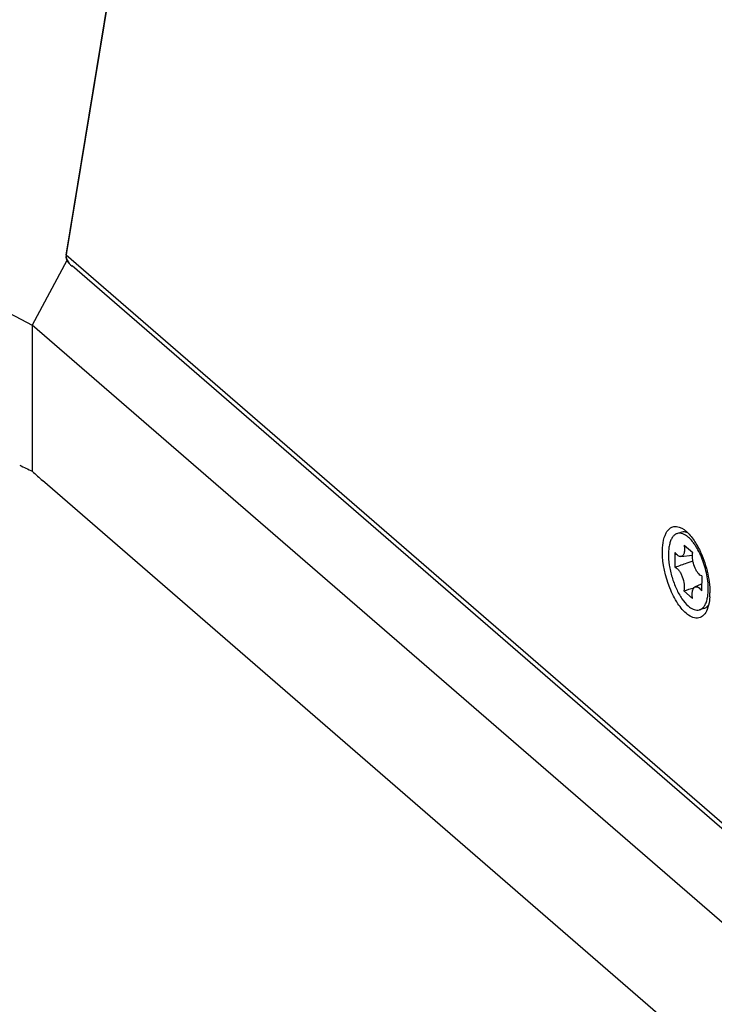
# Model space of a CAD drawing. Header units: millimetres. Extents: x 0 to 420, y 0 to 297.
# Tile 308 of 514: x 326.65 to 330.75, y 134.89 to 140.7. Entities that reach past the tile are written whole.
import ezdxf

# ---------------------------------------------------------------- set-up
doc = ezdxf.new("R2010")
doc.units = ezdxf.units.MM
doc.header["$LTSCALE"] = 23.1
doc.layers.get('0').update_dxf_attribs({"linetype": 'CONTINUOUS'})

msp = doc.modelspace()

# ---------------------------------------------------------------- linework, layer by layer
at = {"color": 7, "linetype": 'Continuous'}
for p, q in [((326.9215, 139.3135), (327.7849, 144.563)), ((327.7849, 144.563), (326.9239, 139.3281)), ((320.588, 142.1218), (326.7218, 138.8998)), ((326.9236, 139.3267), (326.9239, 139.3281)), ((326.9265, 139.2817), (326.7218, 138.8998)), ((337.56, 130.1003), (326.9222, 139.3129)), ((337.5674, 130.0616), (326.9586, 139.2491)), ((336.8936, 130.0908), (326.7218, 138.8998)), ((326.7218, 138.8998), (326.7218, 138.037)), ((336.8324, 129.2778), (326.783, 137.9808)), ((330.5595, 137.6763), (330.5335, 137.6688)), ((330.5739, 137.6006), (330.6249, 137.5556)), ((330.5201, 137.468), (330.5206, 137.5561)), ((330.555, 137.5318), (330.6229, 137.5404)), ((330.6773, 137.418), (330.6768, 137.3299)), ((330.6377, 137.3528), (330.677, 137.3711)), ((330.6236, 137.2854), (330.5725, 137.3304)), ((330.6899, 137.2247), (330.6639, 137.2172))]:
    msp.add_line(p, q, dxfattribs=at)
for centre, radius, start, end in [((330.3868, 137.4314), 0.3029, 34.4667, 36.74015), ((330.3628, 137.4149), 0.3321, 32.55642, 34.46263), ((330.32, 137.3881), 0.3825, 28.76581, 32.49331), ((332.153, 133.08), 4.6822, 109.04215, 109.21141), ((329.3068, 141.6099), 4.4628, 286.47561, 287.27579), ((330.5064, 137.3288), 0.209, 347.70068, 351.22242), ((330.3419, 137.3175), 0.3838, 356.59212, 359.52975), ((330.3126, 137.318), 0.4131, 359.49866, 0.00085)]:
    msp.add_arc(centre, radius, start, end, dxfattribs=at)
for centre, major_axis, ratio, start_param, end_param in [((327.0293, 139.3186), (0.1062, 0.0196), 0.797318, 2.820912, 3.84561), ((327.0299, 139.3196), (0.1078, 0.0264), 0.661564, 2.866299, 3.56609), ((326.7973, 138.8734), (0.6728, -0.7862), 0.705017, -1.054288, -0.968297), ((326.783, 138.8468), (-0.5285, 1.0331), 0.454788, -4.072284, -3.985646)]:
    msp.add_ellipse(centre, major_axis=major_axis, ratio=ratio, start_param=start_param, end_param=end_param, dxfattribs=at)
for points, knots in [([(330.4681, 137.6726), (330.4733, 137.682), (330.4854, 137.6986), (330.5241, 137.7175), (330.5565, 137.7035), (330.5736, 137.6913)], [0, 0, 0, 0, 0.262312, 0.488809, 1, 1, 1, 1]), ([(330.5736, 137.6913), (330.5793, 137.6872), (330.6042, 137.6666), (330.6241, 137.6406), (330.6377, 137.6194)], [0, 0, 0, 0, 0.21811, 1, 1, 1, 1]), ([(330.4457, 137.5605), (330.4457, 137.5682), (330.4465, 137.5963), (330.4505, 137.6245), (330.4564, 137.644)], [0, 0, 0, 0, 0.274672, 1, 1, 1, 1]), ([(330.4564, 137.644), (330.4572, 137.6467), (330.4603, 137.6565), (330.4644, 137.666), (330.4681, 137.6726)], [0, 0, 0, 0, 0.265639, 1, 1, 1, 1]), ([(330.5335, 137.6688), (330.5283, 137.6673), (330.5178, 137.6619), (330.505, 137.6483), (330.4948, 137.6299), (330.4873, 137.6069), (330.4826, 137.5799), (330.48, 137.5379), (330.4847, 137.4803), (330.5006, 137.41), (330.5256, 137.3427), (330.5573, 137.285), (330.5836, 137.2528), (330.5977, 137.2404)], [0, 0, 0, 0, 0.034422, 0.072269, 0.115889, 0.166371, 0.22386, 0.287862, 0.431297, 0.586428, 0.74077, 0.881968, 1, 1, 1, 1]), ([(330.5997, 137.6456), (330.5943, 137.6504), (330.5834, 137.6588), (330.5662, 137.6675), (330.5493, 137.6713), (330.5384, 137.6702), (330.5335, 137.6688)], [0, 0, 0, 0, 0.299692, 0.560631, 0.789631, 1, 1, 1, 1]), ([(330.5948, 137.6732), (330.589, 137.6756), (330.5773, 137.6788), (330.565, 137.6778), (330.5595, 137.6763)], [0, 0, 0, 0, 0.525404, 1, 1, 1, 1]), ([(330.6296, 137.6126), (330.6272, 137.6158), (330.6181, 137.6275), (330.6079, 137.6384), (330.5997, 137.6456)], [0, 0, 0, 0, 0.267764, 1, 1, 1, 1]), ([(330.5739, 137.6006), (330.5753, 137.592), (330.5767, 137.576), (330.5748, 137.5569), (330.5705, 137.5447), (330.5664, 137.5381), (330.5612, 137.5335), (330.557, 137.5321), (330.555, 137.5318)], [0, 0, 0, 0, 0.338008, 0.620598, 0.736223, 0.834904, 0.920355, 1, 1, 1, 1]), ([(330.6377, 137.6194), (330.64, 137.6158), (330.6492, 137.6009), (330.6576, 137.5854), (330.6635, 137.5735)], [0, 0, 0, 0, 0.241609, 1, 1, 1, 1]), ([(330.7134, 137.388), (330.7096, 137.4204), (330.6956, 137.4839), (330.6708, 137.5441), (330.6554, 137.5722)], [0, 0, 0, 0, 0.50482, 1, 1, 1, 1]), ([(330.6635, 137.5735), (330.6834, 137.5332), (330.713, 137.4494), (330.7257, 137.3612), (330.7257, 137.318)], [0, 0, 0, 0, 0.509784, 1, 1, 1, 1]), ([(330.5929, 137.1908), (330.5708, 137.208), (330.5303, 137.258), (330.4701, 137.3795), (330.4457, 137.4878), (330.4457, 137.5605)], [0, 0, 0, 0, 0.206793, 0.464115, 1, 1, 1, 1]), ([(330.555, 137.5318), (330.5523, 137.5315), (330.5461, 137.5323), (330.5373, 137.5373), (330.5285, 137.5454), (330.5232, 137.5522), (330.5206, 137.5561)], [0, 0, 0, 0, 0.186559, 0.409985, 0.681261, 1, 1, 1, 1]), ([(330.6773, 137.418), (330.6736, 137.4191), (330.666, 137.4234), (330.656, 137.4336), (330.6464, 137.4474), (330.6347, 137.4702), (330.6249, 137.5015), (330.6221, 137.5279), (330.6228, 137.5405)], [0, 0, 0, 0, 0.081387, 0.18296, 0.30382, 0.439685, 0.730513, 1, 1, 1, 1]), ([(330.6228, 137.5405), (330.6229, 137.5418), (330.6233, 137.5469), (330.6241, 137.5519), (330.6249, 137.5556)], [0, 0, 0, 0, 0.265766, 1, 1, 1, 1]), ([(330.6123, 137.5015), (330.6046, 137.4988), (330.5738, 137.4879), (330.543, 137.4767), (330.5201, 137.468)], [0, 0, 0, 0, 0.24959, 1, 1, 1, 1]), ([(330.5201, 137.468), (330.5243, 137.4668), (330.5329, 137.4614), (330.5441, 137.4492), (330.5545, 137.4327), (330.5664, 137.406), (330.5737, 137.3771), (330.5753, 137.3491), (330.5739, 137.3362), (330.5725, 137.3304)], [0, 0, 0, 0, 0.083446, 0.189882, 0.317239, 0.459231, 0.752148, 0.885582, 1, 1, 1, 1]), ([(330.6236, 137.2854), (330.6223, 137.2932), (330.6212, 137.3046), (330.6217, 137.3194), (330.6238, 137.335), (330.6294, 137.3489), (330.6377, 137.3528)], [0, 0, 0, 0, 0.331105, 0.480489, 0.61597, 1, 1, 1, 1]), ([(330.6377, 137.3528), (330.6404, 137.3541), (330.6473, 137.355), (330.6576, 137.3506), (330.6678, 137.342), (330.6738, 137.3343), (330.6768, 137.3299)], [0, 0, 0, 0, 0.184352, 0.400087, 0.671052, 1, 1, 1, 1]), ([(330.7152, 137.3158), (330.7157, 137.3215), (330.7169, 137.3455), (330.7155, 137.3697), (330.7134, 137.388)], [0, 0, 0, 0, 0.234487, 1, 1, 1, 1]), ([(330.6639, 137.2172), (330.6695, 137.2188), (330.6806, 137.2247), (330.6939, 137.2397), (330.7043, 137.2601), (330.7088, 137.2758), (330.7107, 137.2843)], [0, 0, 0, 0, 0.203569, 0.42967, 0.693093, 1, 1, 1, 1]), ([(330.725, 137.2947), (330.7246, 137.2876), (330.7223, 137.2621), (330.7168, 137.2366), (330.7098, 137.2194)], [0, 0, 0, 0, 0.277672, 1, 1, 1, 1]), ([(330.713, 137.2969), (330.7133, 137.2985), (330.7142, 137.3047), (330.7148, 137.311), (330.7152, 137.3158)], [0, 0, 0, 0, 0.243464, 1, 1, 1, 1]), ([(330.5977, 137.2404), (330.6031, 137.2356), (330.614, 137.2272), (330.6313, 137.2185), (330.6481, 137.2147), (330.659, 137.2158), (330.6639, 137.2172)], [0, 0, 0, 0, 0.299692, 0.560631, 0.789631, 1, 1, 1, 1]), ([(330.7181, 137.2461), (330.7144, 137.241), (330.7062, 137.232), (330.6953, 137.2263), (330.6899, 137.2247)], [0, 0, 0, 0, 0.525298, 1, 1, 1, 1]), ([(330.7098, 137.2194), (330.7048, 137.2073), (330.6931, 137.1859), (330.6502, 137.1585), (330.6118, 137.1762), (330.5929, 137.1908)], [0, 0, 0, 0, 0.274732, 0.499791, 1, 1, 1, 1])]:
    msp.add_open_spline(points, degree=3, knots=knots, dxfattribs=at)

doc.saveas('drawing.dxf')
